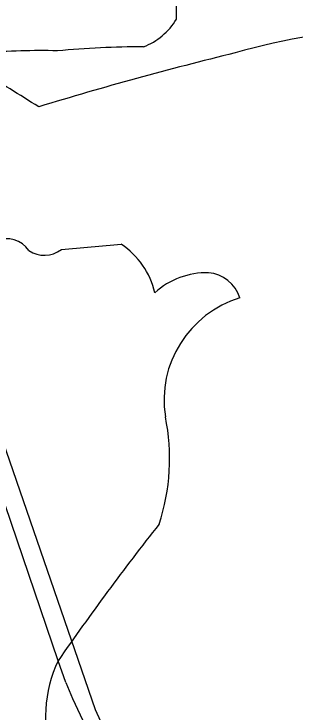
# Model space of a CAD drawing. Extents: x -596024 to -594475, y -1163820 to -1161957.
# Drawn here: x -595445.5 to -595357, y -1163179.9 to -1162960.5 of the extents above; entities that cross this region are included whole.
import ezdxf

# ---------------------------------------------------------------- set-up
doc = ezdxf.new("R2010")
doc.units = 0
doc.layers.add('Level 11', color=7, linetype='Continuous')
doc.layers.add('Level 51', color=7, linetype='Continuous')

msp = doc.modelspace()

# ---------------------------------------------------------------- linework, layer by layer
at = {"layer": 'Level 11'}
for centre, radius, start, end in [((-595491.53, -1162960.43), 97.2, 359.0122, 7.6472), ((-595411.89, -1162951.67), 20.41, 290.5647, 329.231), ((-595316.61, -1163180.21), 215.79, 92.8138, 105.9428), ((-595436.99, -1163201.71), 229.72, 88.7097, 94.4684), ((-595112.05, -1164056.6), 1115.53, 103.68037, 106.97257), ((-595403.54, -1163285.7), 314.92, 90.2144, 95.1518), ((-597027.25, -1165530.57), 2997.15, 57.9704, 58.37786), ((-595447.65, -1163039.24), 8.13, 32.755, 114.8233), ((-595571.65, -1161324.52), 1715.8, 274.71674, 275.34864), ((-595425.95, -1163054.05), 25.54, 13.5486, 56.1114), ((-595435.92, -1163027.53), 8.8, 236.2088, 307.4793), ((-595384.76, -1163066.19), 24.41, 88.8301, 132.0882), ((-595385.34, -1163053.31), 11.58, 18.0657, 84.6428), ((-595364.73, -1163081.82), 33.51, 106.6491, 189.0456), ((-595461.43, -1163100.29), 64.96, 341.5631, 11.7199), ((-594738.14, -1163643.72), 843.34, 141.68181, 145.30841), ((-595394.55, -1163181.43), 41.02, 154.431, 198.7948)]:
    msp.add_arc(centre, radius, start, end, dxfattribs=at)
at = {"layer": 'Level 51'}
for points in [[(-595503.68, -1162992.7), (-595492.52, -1163029.46), (-595458.76, -1163079.02), (-595450.25, -1163091.52), (-595419.94, -1163179.11), (-595401.61, -1163219.23), (-595377.04, -1163280.37), (-595366.19, -1163311.62), (-595354.94, -1163339.67), (-595344.96, -1163363.16)], [(-595429.2, -1163170.59), (-595431.55, -1163163.73), (-595455.74, -1163093.14)], [(-595429.2, -1163170.59), (-595427.11, -1163175.6), (-595408.9, -1163214.29)]]:
    msp.add_lwpolyline(points, dxfattribs=at)

doc.saveas('drawing.dxf')
